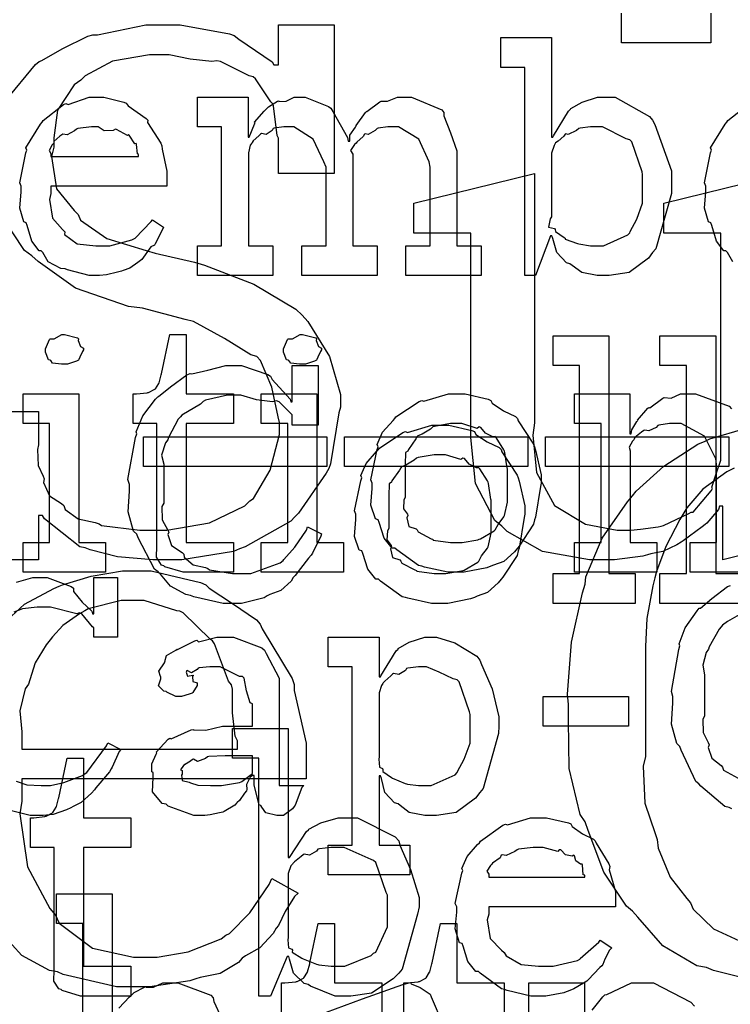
# Model space of a CAD drawing. Extents: x 0 to 8.5, y 0 to 11.
# Tile 307 of 379: x 3.015 to 3.348, y 8.781 to 9.241. Entities that reach past the tile are written whole.
import ezdxf

# ---------------------------------------------------------------- set-up
doc = ezdxf.new("R2010")
doc.units = 0
doc.layers.get('0').update_dxf_attribs({"linetype": 'CONTINUOUS'})

msp = doc.modelspace()

# ---------------------------------------------------------------- linework, layer by layer
at = {"color": 0}
for points in [[(3.33838, 9.24397), (3.33838, 9.23008), (3.29671, 9.23008), (3.29671, 9.24397)], [(3.00874, 9.20307), (3.02262, 9.21994), (3.02436, 9.22125), (3.02561, 9.22174), (3.03515, 9.22721), (3.0471, 9.23312), (3.04953, 9.23383), (3.05165, 9.23383), (3.07428, 9.23839), (3.08188, 9.23839), (3.09028, 9.23839), (3.11333, 9.23426), (3.1155, 9.2334), (3.11768, 9.23182), (3.13325, 9.22119), (3.13417, 9.21972), (3.13633, 9.21972), (3.13633, 9.23839), (3.16237, 9.23839), (3.16237, 9.16894), (3.13633, 9.16894), (3.13633, 9.18544), (3.13574, 9.18674), (3.13396, 9.20053), (3.13351, 9.20171), (3.13271, 9.20253), (3.12549, 9.21326), (3.1244, 9.21408), (3.12256, 9.21463), (3.10921, 9.22125), (3.10747, 9.22168), (3.10519, 9.22125), (3.09506, 9.22244), (3.08512, 9.2245), (3.08188, 9.2245), (3.07601, 9.2245), (3.0586, 9.22151), (3.04596, 9.21457), (3.04389, 9.21257), (3.04081, 9.21044), (3.03293, 9.19857), (3.03131, 9.18565), (3.03131, 9.18132), (3.03017, 9.17692), (3.03244, 9.16183), (3.04069, 9.15175), (3.04258, 9.14985), (3.04363, 9.14725), (3.05599, 9.13861), (3.07449, 9.13297), (3.07861, 9.13183), (3.09706, 9.1275), (3.10172, 9.12614), (3.12483, 9.11719), (3.14447, 9.10553), (3.1474, 9.10275), (3.15001, 9.09978), (3.16021, 9.0835), (3.16521, 9.06575), (3.16521, 9.05979), (3.1645, 9.05707), (3.16064, 9.03336), (3.15978, 9.03114), (3.15864, 9.02892), (3.14567, 9.01019), (3.14393, 9.00857), (3.14208, 9.00646), (3.12067, 8.99451), (3.11811, 8.9936), (3.11529, 8.99229), (3.09104, 8.98839), (3.08296, 8.98839), (3.08296, 8.98839), (3.07747, 8.98839), (3.06108, 8.98981), (3.04824, 8.99311), (3.04585, 8.99403), (3.04346, 8.99451), (3.02686, 9.00765), (3.02588, 9.00922), (3.02414, 9.00922), (3.02414, 8.98839), (2.9981, 8.98839)], [(3.34879, 9.12765), (3.34619, 9.132), (3.34543, 9.13286), (3.34446, 9.13282), (3.3411, 9.13743), (3.33886, 9.14464), (3.33849, 9.14589), (3.33729, 9.14632), (3.3355, 9.15278), (3.3361, 9.16049), (3.3361, 9.16303), (3.3355, 9.16461), (3.33826, 9.17871), (3.33871, 9.17996), (3.33832, 9.18099), (3.34511, 9.19211), (3.34586, 9.19299), (3.3464, 9.19374), (3.35585, 9.20117)], [(3.39958, 9.00228), (3.34403, 8.98839), (3.34403, 9.01357), (3.3425, 9.01357), (3.34201, 9.01193), (3.33653, 9.00564), (3.33578, 9.00489), (3.33431, 9.0039), (3.32557, 8.99729), (3.32449, 8.99664), (3.32249, 8.99539), (3.31592, 8.9924), (3.31039, 8.99121), (3.30886, 8.99078), (3.30658, 8.99018), (3.29346, 8.98839), (3.28911, 8.98839), (3.28911, 8.98839), (3.28174, 8.98839), (3.25976, 8.99235), (3.24317, 9.00163), (3.24072, 9.00424), (3.23742, 9.00678), (3.22846, 9.02419), (3.22618, 9.04568), (3.22618, 9.05285), (3.22618, 9.14117), (3.19949, 9.14117), (3.19949, 9.15506), (3.25592, 9.16894), (3.25592, 9.0524), (3.25526, 9.04676), (3.25694, 9.02929), (3.26535, 9.01378), (3.27989, 9.00504), (3.2946, 9.00228), (3.29953, 9.00228), (3.30106, 9.00228), (3.30561, 9.00276), (3.31386, 9.0039), (3.31515, 9.00424), (3.31629, 9.00444), (3.32818, 9.01004), (3.32926, 9.01074), (3.33014, 9.01079), (3.3386, 9.02072), (3.33925, 9.02181), (3.33892, 9.02246), (3.34071, 9.02821), (3.34315, 9.035), (3.34315, 9.03722), (3.34315, 9.14117), (3.31646, 9.14117), (3.31646, 9.15506), (3.37289, 9.16894)], [(2.9981, 9.05783), (3.02414, 9.05783), (3.02414, 9.04221), (3.02365, 9.03993), (3.02399, 9.0325), (3.02632, 9.02761), (3.02675, 9.02636), (3.02647, 9.02453), (3.02929, 9.01839), (3.03478, 9.01471), (3.03586, 9.01378), (3.03657, 9.01193), (3.04258, 9.00754), (3.05063, 9.00586), (3.05236, 9.00532), (3.05354, 9.00456), (3.0715, 9.00228), (3.07753, 9.00228), (3.08415, 9.00228), (3.10406, 9.00569), (3.12056, 9.01367), (3.12289, 9.01594), (3.12457, 9.01708), (3.13232, 9.03028), (3.13678, 9.04704), (3.13678, 9.05263), (3.13612, 9.05524), (3.13314, 9.06912), (3.12788, 9.0816), (3.12614, 9.08344), (3.12343, 9.08431), (3.11106, 9.09185), (3.09651, 9.09978), (3.09272, 9.10081), (3.07275, 9.10601), (3.06608, 9.10688), (3.04139, 9.11546), (3.02393, 9.12782), (3.02089, 9.13053), (3.01758, 9.13297), (3.00667, 9.14953)], [(3.36719, 8.98264), (3.32878, 8.98264), (3.32878, 8.99653), (3.34115, 8.99653), (3.34115, 9.03321), (3.34071, 9.03564), (3.33544, 9.04628), (3.32454, 9.05208), (3.32096, 9.05208), (3.31913, 9.05208), (3.31418, 9.05137), (3.31358, 9.05122), (3.31282, 9.05035), (3.30951, 9.04867), (3.30751, 9.0491), (3.30707, 9.04883), (3.30599, 9.04807), (3.3029, 9.04557), (3.30263, 9.04476), (3.30251, 9.04449), (3.30176, 9.04383), (3.30018, 9.04113), (3.30078, 9.03944), (3.30078, 9.03885), (3.30078, 8.99653), (3.31315, 8.99653), (3.31315, 8.98264), (3.27474, 8.98264), (3.27474, 8.99653), (3.27474, 8.99653), (3.28711, 8.99653), (3.28711, 9.05208), (3.27474, 9.05208), (3.27474, 9.06597), (3.30057, 9.06597), (3.30057, 9.04731), (3.30122, 9.04731), (3.30122, 9.04731), (3.30149, 9.04926), (3.30387, 9.05306), (3.30425, 9.0536), (3.30414, 9.05365), (3.30892, 9.05925), (3.30946, 9.05968), (3.30985, 9.05951), (3.31592, 9.06396), (3.31662, 9.06424), (3.31662, 9.06424), (3.31988, 9.06401), (3.32428, 9.06597), (3.32574, 9.06597), (3.33132, 9.06597), (3.34694, 9.06022), (3.3481, 9.05903)], [(3.37022, 8.7889), (3.33974, 8.7965), (3.33637, 8.79801), (3.33188, 8.79878), (3.31592, 8.808), (3.30425, 8.82146), (3.30186, 8.82428), (3.29893, 8.82656), (3.28836, 8.84244), (3.28103, 8.86193), (3.27974, 8.86594), (3.27735, 8.86942), (3.27225, 8.89094), (3.27192, 8.91342), (3.27192, 8.92085), (3.27149, 8.92563), (3.27322, 8.94997), (3.27843, 8.97304), (3.27974, 8.97706), (3.28, 8.98053), (3.28765, 8.99864), (3.29949, 9.01551), (3.30186, 9.01828), (3.3036, 9.02051), (3.31646, 9.03228), (3.33242, 9.04249), (3.33572, 9.04389), (3.33794, 9.04497), (3.35499, 9.04997)], [(3.34939, 9.03131), (3.34592, 9.02951), (3.33469, 9.02154), (3.32726, 9.01269), (3.32574, 9.01047), (3.32394, 9.00722), (3.31739, 8.99474), (3.31299, 8.98301), (3.31228, 8.98008), (3.31125, 8.97635), (3.30854, 8.96099), (3.30794, 8.94797), (3.30794, 8.94362), (3.30794, 8.89654), (3.30686, 8.89208), (3.30761, 8.87478), (3.31244, 8.86063), (3.31338, 8.85769), (3.31386, 8.85374), (3.31939, 8.84011), (3.32726, 8.83024), (3.329, 8.82818), (3.33018, 8.82519), (3.33974, 8.81597), (3.35189, 8.81044)], [(3.00743, 8.95833), (3.01747, 8.96767), (3.03119, 8.97504), (3.03381, 8.97618), (3.03532, 8.97683), (3.04867, 8.98074), (3.06338, 8.98335), (3.06831, 8.98335), (3.07682, 8.98335), (3.09987, 8.97792), (3.10238, 8.97683), (3.10389, 8.97515), (3.11475, 8.96804), (3.12603, 8.96039), (3.12776, 8.95839), (3.12869, 8.95622), (3.14268, 8.93294), (3.14361, 8.93018), (3.14356, 8.92731), (3.14925, 8.90278), (3.14925, 8.89458), (3.14925, 8.88613), (3.01622, 8.88613), (3.01622, 8.87571), (3.0154, 8.86979), (3.01899, 8.845), (3.0294, 8.82557), (3.03207, 8.82232), (3.03381, 8.81862), (3.04937, 8.80697), (3.06842, 8.80279), (3.07482, 8.80279), (3.07958, 8.80279), (3.09407, 8.80533), (3.10943, 8.81131), (3.11171, 8.81299), (3.11333, 8.81386), (3.12294, 8.82346), (3.13189, 8.83675), (3.13319, 8.83946), (3.14556, 8.83274), (3.14378, 8.83117), (3.13938, 8.82411), (3.13624, 8.8176), (3.13514, 8.81625), (3.13379, 8.81386), (3.1275, 8.80718), (3.12082, 8.80339), (3.11931, 8.80236), (3.11762, 8.80024), (3.109, 8.79519), (3.09967, 8.79324), (3.0976, 8.79258), (3.09489, 8.79167), (3.07607, 8.7889), (3.06982, 8.7889), (3.06982, 8.7889), (3.0606, 8.7889), (3.03564, 8.79471), (3.03293, 8.79585), (3.02919, 8.7965), (3.01633, 8.8035), (3.00722, 8.81353)], [(3.01383, 8.97797), (3.02138, 8.98014), (3.02393, 8.98014), (3.02806, 8.98014), (3.03933, 8.97601), (3.04042, 8.97515), (3.04047, 8.97364), (3.04443, 8.96869), (3.04893, 8.96442), (3.04932, 8.96322), (3.04997, 8.96322), (3.04997, 8.98014), (3.06104, 8.98014), (3.06104, 8.95236), (3.04997, 8.95236), (3.04997, 8.95671), (3.04926, 8.95708), (3.04432, 8.96322), (3.04324, 8.96365), (3.04199, 8.96317), (3.02974, 8.96625), (3.02567, 8.96625), (3.02339, 8.96625), (3.01665, 8.96556), (3.01253, 8.96392)], [(3.34831, 8.87213), (3.34694, 8.87272), (3.34506, 8.8731), (3.33382, 8.8826), (3.33285, 8.88379), (3.33137, 8.88493), (3.32449, 8.89947), (3.32394, 8.90115), (3.32249, 8.90256), (3.3201, 8.91168), (3.32069, 8.92139), (3.32069, 8.92458), (3.32004, 8.92686), (3.3234, 8.94656), (3.32394, 8.94824), (3.32357, 8.94917), (3.32644, 8.95665), (3.33208, 8.96463), (3.33306, 8.96582), (3.33356, 8.96593), (3.33892, 8.97038), (3.34619, 8.97592), (3.3476, 8.97646)], [(3.35167, 8.96272), (3.34625, 8.95958), (3.34392, 8.95785), (3.34326, 8.95714), (3.34239, 8.95606), (3.33772, 8.94775), (3.3374, 8.94672), (3.33626, 8.94515), (3.33464, 8.93924), (3.33544, 8.93463), (3.33544, 8.93306), (3.33544, 8.91547), (3.33475, 8.91385), (3.3349, 8.90782), (3.33724, 8.90306), (3.33763, 8.90201), (3.33712, 8.90076), (3.33892, 8.89572), (3.34321, 8.89236), (3.34392, 8.8916), (3.34435, 8.89019), (3.35292, 8.88553)], [(3.01367, 8.88504), (3.01856, 8.88325), (3.02533, 8.88292), (3.02761, 8.88292), (3.02968, 8.88292), (3.03586, 8.88433), (3.0446, 8.88764), (3.04585, 8.88857), (3.04671, 8.88906), (3.05593, 8.90147), (3.05647, 8.90289), (3.06256, 8.89985), (3.06174, 8.89887), (3.05849, 8.89154), (3.058, 8.89074), (3.05729, 8.88932), (3.05094, 8.88183), (3.05018, 8.88097), (3.04883, 8.87935), (3.04406, 8.875), (3.04021, 8.87315), (3.03911, 8.8725), (3.03711, 8.87164), (3.03097, 8.86947), (3.02632, 8.86903), (3.02479, 8.86903), (3.02479, 8.86903), (3.02018, 8.86903), (3.00771, 8.87213)], [(3.15875, 8.77707), (3.17563, 8.78326), (3.19439, 8.78999), (3.19797, 8.7909), (3.19829, 8.79031), (3.20253, 8.78863), (3.20719, 8.78554), (3.20774, 8.78418), (3.24593, 8.69476)]]:
    msp.add_lwpolyline(points, dxfattribs=at)
for points in [[(3.28776, 9.12136), (3.28532, 9.12136), (3.27806, 9.12272), (3.27354, 9.12592), (3.27257, 9.12679), (3.27089, 9.12728), (3.26644, 9.13211), (3.26454, 9.13857), (3.26411, 9.13981), (3.26346, 9.13981), (3.25651, 9.12136), (3.25151, 9.12136), (3.25151, 9.21858), (3.24024, 9.21858), (3.24024, 9.23247), (3.26389, 9.23247), (3.26389, 9.18604), (3.26454, 9.18604), (3.26492, 9.18658), (3.27181, 9.19819), (3.27279, 9.19906), (3.273, 9.19933), (3.27821, 9.20226), (3.28537, 9.20469), (3.28776, 9.20469), (3.29363, 9.20469), (3.30974, 9.19569), (3.31119, 9.19385), (3.31222, 9.19185), (3.3201, 9.17025), (3.3201, 9.16303), (3.32004, 9.15967), (3.31267, 9.13385), (3.31119, 9.132), (3.30931, 9.12935), (3.30029, 9.12272), (3.29085, 9.12136), (3.28776, 9.12136)], [(3.05154, 9.12136), (3.04779, 9.12136), (3.03765, 9.12392), (3.03657, 9.1244), (3.0345, 9.12463), (3.02865, 9.12765), (3.02604, 9.132), (3.02528, 9.13286), (3.02431, 9.13282), (3.02094, 9.13743), (3.01872, 9.14464), (3.01833, 9.14589), (3.01714, 9.14632), (3.01535, 9.15278), (3.01594, 9.16049), (3.01594, 9.16303), (3.01535, 9.16461), (3.01812, 9.17871), (3.01856, 9.17996), (3.01818, 9.18099), (3.02496, 9.19211), (3.02572, 9.19299), (3.02626, 9.19374), (3.03569, 9.20117), (3.03678, 9.20167), (3.03788, 9.20128), (3.04779, 9.20469), (3.05111, 9.20469), (3.05458, 9.20469), (3.06396, 9.20236), (3.065, 9.20187), (3.06597, 9.20053), (3.07449, 9.19472), (3.07519, 9.19385), (3.07503, 9.19276), (3.08132, 9.18311), (3.08171, 9.18192), (3.08182, 9.18033), (3.0841, 9.17014), (3.0841, 9.16672), (3.0841, 9.16303), (3.02983, 9.16303), (3.02983, 9.15956), (3.02924, 9.1569), (3.03054, 9.14817), (3.03526, 9.14285), (3.03635, 9.14176), (3.03629, 9.1404), (3.04221, 9.13607), (3.05083, 9.13525), (3.05371, 9.13525), (3.05746, 9.13525), (3.06771, 9.13797), (3.06868, 9.13851), (3.06928, 9.13883), (3.07682, 9.14654), (3.07736, 9.1474), (3.08257, 9.14393), (3.08197, 9.14253), (3.07867, 9.13618), (3.07824, 9.13547), (3.07667, 9.13476), (3.07238, 9.12885), (3.07172, 9.12831), (3.07058, 9.12733), (3.06674, 9.12468), (3.06369, 9.12364), (3.06282, 9.12332), (3.06108, 9.12289), (3.05593, 9.12164), (3.05263, 9.12136), (3.05154, 9.12136)], [(3.09842, 9.13525), (3.10969, 9.13525), (3.10969, 9.19081), (3.09842, 9.19081), (3.09842, 9.20469), (3.12207, 9.20469), (3.12207, 9.18604), (3.1225, 9.18604), (3.1225, 9.18604), (3.125, 9.192), (3.12532, 9.19254), (3.12506, 9.19299), (3.12961, 9.19819), (3.1301, 9.19863), (3.1301, 9.19863), (3.13163, 9.20014), (3.13579, 9.20275), (3.13639, 9.20296), (3.1365, 9.20264), (3.13981, 9.20275), (3.14356, 9.20469), (3.14486, 9.20469), (3.14882, 9.20469), (3.15972, 9.20036), (3.16069, 9.19949), (3.16168, 9.19797), (3.16857, 9.18582), (3.16894, 9.18408), (3.1696, 9.18408), (3.1696, 9.18408), (3.16971, 9.18685), (3.17231, 9.19069), (3.17264, 9.19125), (3.17253, 9.19135), (3.17692, 9.19749), (3.1774, 9.19797), (3.17763, 9.19792), (3.18371, 9.20247), (3.18435, 9.20275), (3.18435, 9.20275), (3.18728, 9.20275), (3.19189, 9.20469), (3.19347, 9.20469), (3.19851, 9.20469), (3.21268, 9.19874), (3.21365, 9.19754), (3.21365, 9.19586), (3.21669, 9.18804), (3.21972, 9.17958), (3.21972, 9.17671), (3.21972, 9.13525), (3.23101, 9.13525), (3.23101, 9.12136), (3.19586, 9.12136), (3.19586, 9.13525), (3.20714, 9.13525), (3.20714, 9.17193), (3.20671, 9.17437), (3.20193, 9.185), (3.19233, 9.19081), (3.18913, 9.19081), (3.18744, 9.19081), (3.18294, 9.19011), (3.1824, 9.18994), (3.18153, 9.18913), (3.17822, 9.18722), (3.17681, 9.18756), (3.17654, 9.18733), (3.17594, 9.18625), (3.17285, 9.18365), (3.17264, 9.18321), (3.17176, 9.18261), (3.16992, 9.17979), (3.17111, 9.178), (3.17111, 9.17736), (3.17111, 9.13525), (3.1824, 9.13525), (3.1824, 9.12136), (3.14725, 9.12136), (3.14725, 9.13525), (3.15853, 9.13525), (3.15853, 9.17193), (3.1575, 9.17437), (3.15246, 9.185), (3.1435, 9.19081), (3.14051, 9.19081), (3.13883, 9.19081), (3.13433, 9.19011), (3.13379, 9.18994), (3.13331, 9.18913), (3.13053, 9.18722), (3.12836, 9.18767), (3.12793, 9.18733), (3.12706, 9.18658), (3.1244, 9.18425), (3.12392, 9.18349), (3.12381, 9.18321), (3.1231, 9.18229), (3.12229, 9.1786), (3.12229, 9.17736), (3.12229, 9.13525), (3.13357, 9.13525), (3.13357, 9.12136), (3.09842, 9.12136), (3.09842, 9.13525)], [(3.02983, 9.17692), (3.07086, 9.17692), (3.07086, 9.17779), (3.07032, 9.17822), (3.06993, 9.18261), (3.06976, 9.183), (3.06913, 9.18289), (3.06651, 9.18685), (3.06608, 9.18713), (3.06569, 9.18674), (3.0606, 9.18961), (3.06, 9.18972), (3.05897, 9.18907), (3.05474, 9.18896), (3.05197, 9.19081), (3.05111, 9.19081), (3.04878, 9.19081), (3.04243, 9.18994), (3.04178, 9.18972), (3.04096, 9.18886), (3.03749, 9.18707), (3.03549, 9.18739), (3.03504, 9.18713), (3.03407, 9.18636), (3.03119, 9.18397), (3.03119, 9.18321), (3.03114, 9.183), (3.03043, 9.18235), (3.02908, 9.17974), (3.02983, 9.17828), (3.02983, 9.17779), (3.02983, 9.17692)], [(3.28407, 9.13525), (3.28819, 9.13525), (3.29958, 9.14035), (3.30057, 9.14133), (3.30078, 9.14188), (3.30382, 9.14768), (3.30643, 9.15517), (3.30643, 9.15761), (3.30643, 9.16846), (3.30638, 9.16971), (3.30154, 9.18375), (3.30057, 9.18474), (3.29883, 9.18511), (3.28776, 9.19081), (3.28407, 9.19081), (3.28222, 9.19081), (3.27729, 9.19011), (3.27669, 9.18994), (3.27556, 9.18913), (3.27175, 9.18722), (3.27061, 9.1875), (3.2704, 9.18733), (3.26964, 9.18647), (3.26699, 9.18408), (3.26585, 9.18332), (3.26563, 9.183), (3.26519, 9.18212), (3.26389, 9.17854), (3.26389, 9.17736), (3.26389, 9.14871), (3.26324, 9.14779), (3.26258, 9.14393), (3.26531, 9.14328), (3.26563, 9.14285), (3.26579, 9.14182), (3.26992, 9.13906), (3.2704, 9.13872), (3.27035, 9.13824), (3.2761, 9.13629), (3.27669, 9.13613), (3.27669, 9.13613), (3.28222, 9.13525), (3.28407, 9.13525)], [(3.03624, 9.07986), (3.03483, 9.07986), (3.03065, 9.08035), (3.02983, 9.08154), (3.02951, 9.08182), (3.02875, 9.08197), (3.02735, 9.08544), (3.02735, 9.08658), (3.02735, 9.08703), (3.02735, 9.08703), (3.02914, 9.09147), (3.02951, 9.09179), (3.02951, 9.09179), (3.03147, 9.09179), (3.03504, 9.09375), (3.03624, 9.09375), (3.03624, 9.09375), (3.04237, 9.09213), (3.04275, 9.09179), (3.04264, 9.09093), (3.04372, 9.08811), (3.04514, 9.08729), (3.04514, 9.08703), (3.04514, 9.08658), (3.0446, 9.08583), (3.0434, 9.08317), (3.04297, 9.08203), (3.04275, 9.08182), (3.04183, 9.08132), (3.0376, 9.07986), (3.03624, 9.07986)], [(3.09478, 8.98264), (3.09174, 8.98264), (3.08317, 8.98519), (3.08263, 8.98568), (3.0816, 8.98594), (3.07921, 8.98964), (3.07937, 8.99485), (3.07937, 8.99653), (3.07937, 9.05208), (3.06831, 9.05208), (3.06831, 9.06597), (3.06982, 9.06597), (3.06982, 9.06597), (3.07493, 9.06651), (3.07525, 9.06663), (3.07557, 9.06668), (3.0785, 9.06819), (3.07872, 9.06836), (3.07872, 9.06836), (3.08035, 9.0709), (3.08046, 9.07118), (3.08046, 9.07118), (3.08143, 9.07493), (3.08154, 9.07531), (3.08544, 9.09375), (3.09304, 9.09375), (3.09304, 9.06597), (3.11518, 9.06597), (3.11518, 9.05208), (3.09304, 9.05208), (3.09304, 8.99653), (3.11518, 8.99653), (3.11518, 8.98264), (3.11421, 8.98264), (3.11199, 8.98264), (3.11128, 8.98264), (3.11003, 8.98264), (3.10721, 8.98264), (3.10628, 8.98264), (3.10487, 8.98264), (3.10167, 8.98264), (3.10064, 8.98264), (3.09918, 8.98264), (3.09586, 8.98264), (3.09478, 8.98264)], [(3.14757, 9.07986), (3.14615, 9.07986), (3.14199, 9.08035), (3.14117, 9.08154), (3.14085, 9.08182), (3.14008, 9.08197), (3.13867, 9.08544), (3.13867, 9.08658), (3.13867, 9.08703), (3.13867, 9.08703), (3.14046, 9.09147), (3.14085, 9.09179), (3.14085, 9.09179), (3.14279, 9.09179), (3.14638, 9.09375), (3.14757, 9.09375), (3.14757, 9.09375), (3.15369, 9.09213), (3.15408, 9.09179), (3.15397, 9.09093), (3.15506, 9.08811), (3.15647, 9.08729), (3.15647, 9.08703), (3.15647, 9.08658), (3.15593, 9.08583), (3.15474, 9.08317), (3.15429, 9.08203), (3.15408, 9.08182), (3.15315, 9.08132), (3.14893, 9.07986), (3.14757, 9.07986)], [(3.26471, 8.98199), (3.27707, 8.98199), (3.27707, 9.07921), (3.26471, 9.07921), (3.26471, 9.0931), (3.29075, 9.0931), (3.29075, 8.98199), (3.30311, 8.98199), (3.30311, 8.9681), (3.26471, 8.9681), (3.26471, 8.98199)], [(3.31467, 8.98199), (3.32704, 8.98199), (3.32704, 9.07921), (3.31467, 9.07921), (3.31467, 9.0931), (3.34071, 9.0931), (3.34071, 8.98199), (3.35308, 8.98199), (3.35308, 8.9681), (3.31467, 8.9681), (3.31467, 8.98199)], [(3.1154, 8.9681), (3.11035, 8.9681), (3.09674, 8.97119), (3.09521, 8.97179), (3.09293, 8.97217), (3.08578, 8.97607), (3.08106, 8.98167), (3.08003, 8.98286), (3.07829, 8.98406), (3.07064, 8.99875), (3.07004, 9.00043), (3.06847, 9.00179), (3.06592, 9.0109), (3.06657, 9.02051), (3.06657, 9.02365), (3.06586, 9.02593), (3.06944, 9.04562), (3.07004, 9.04731), (3.06967, 9.04824), (3.07281, 9.05567), (3.07878, 9.06353), (3.07981, 9.06467), (3.08018, 9.06478), (3.08578, 9.06928), (3.09347, 9.07493), (3.095, 9.07553), (3.09571, 9.07531), (3.10319, 9.07704), (3.11165, 9.07921), (3.11453, 9.07921), (3.11903, 9.07921), (3.13135, 9.07508), (3.13254, 9.07422), (3.13336, 9.07269), (3.14171, 9.06347), (3.14208, 9.06228), (3.14274, 9.06228), (3.14274, 9.07921), (3.15489, 9.07921), (3.15489, 9.05143), (3.14274, 9.05143), (3.14274, 9.05578), (3.14264, 9.05615), (3.13656, 9.06228), (3.13536, 9.06272), (3.13351, 9.06222), (3.12603, 9.06326), (3.11871, 9.06532), (3.11626, 9.06532), (3.11247, 9.06532), (3.10215, 9.06299), (3.10107, 9.0625), (3.09987, 9.06114), (3.0911, 9.0561), (3.09044, 9.05533), (3.08942, 9.05425), (3.0849, 9.04557), (3.08458, 9.04449), (3.08339, 9.04312), (3.08154, 9.03737), (3.08263, 9.03315), (3.08263, 9.03168), (3.08263, 9.01497), (3.08176, 9.01335), (3.08188, 9.00711), (3.08458, 9.00233), (3.08501, 9.00131), (3.08447, 9.00022), (3.08632, 8.99517), (3.09119, 8.99186), (3.09196, 8.9911), (3.09224, 8.98969), (3.0964, 8.98611), (3.10215, 8.98481), (3.10325, 8.98438), (3.10406, 8.98378), (3.11481, 8.98199), (3.11843, 8.98199), (3.12343, 8.98199), (3.13704, 8.98708), (3.1384, 8.98807), (3.13883, 8.98861), (3.14393, 8.99442), (3.14931, 9.00233), (3.1499, 9.0039), (3.15642, 9.00065), (3.15608, 8.99946), (3.15218, 8.99154), (3.15164, 8.99067), (3.15028, 8.98915), (3.1466, 8.98438), (3.14404, 8.98112), (3.14318, 8.98025), (3.14219, 8.97846), (3.13743, 8.97407), (3.13222, 8.97222), (3.13103, 8.97157), (3.12956, 8.97071), (3.11893, 8.9681), (3.1154, 8.9681)], [(3.01693, 8.99653), (3.02929, 8.99653), (3.02929, 9.05208), (3.01693, 9.05208), (3.01693, 9.06597), (3.04297, 9.06597), (3.04297, 8.99653), (3.05533, 8.99653), (3.05533, 8.98264), (3.01693, 8.98264), (3.01693, 8.99653)], [(3.12825, 8.99653), (3.14063, 8.99653), (3.14063, 9.05208), (3.12825, 9.05208), (3.12825, 9.06597), (3.15429, 9.06597), (3.15429, 8.99653), (3.16667, 8.99653), (3.16667, 8.98264), (3.12825, 8.98264), (3.12825, 8.99653)], [(3.21957, 8.98264), (3.2155, 8.98264), (3.20449, 8.98503), (3.20329, 8.98546), (3.20176, 8.98574), (3.19157, 8.99306), (3.19069, 8.99393), (3.1894, 8.99393), (3.18565, 8.99864), (3.18332, 9.00592), (3.18289, 9.00717), (3.18164, 9.00754), (3.17942, 9.01394), (3.18007, 9.02175), (3.18007, 9.02431), (3.17942, 9.02587), (3.1824, 9.03999), (3.18289, 9.04124), (3.18246, 9.04232), (3.1849, 9.04807), (3.18983, 9.0536), (3.19069, 9.05447), (3.19119, 9.05524), (3.20204, 9.0625), (3.20329, 9.06293), (3.20426, 9.06256), (3.21571, 9.06597), (3.21957, 9.06597), (3.22358, 9.06597), (3.23438, 9.06347), (3.23562, 9.06293), (3.23622, 9.06158), (3.24143, 9.05806), (3.24713, 9.05544), (3.24799, 9.05447), (3.24832, 9.05339), (3.25553, 9.04254), (3.25603, 9.04124), (3.25651, 9.03971), (3.25906, 9.02815), (3.25906, 9.02431), (3.25879, 9.02274), (3.25651, 9.00846), (3.25603, 9.00717), (3.25553, 9.00504), (3.24886, 8.9949), (3.24799, 8.99393), (3.24669, 8.99219), (3.2416, 8.98768), (3.23682, 8.986), (3.23562, 8.98546), (3.23372, 8.98475), (3.2231, 8.98264), (3.21957, 8.98264)], [(3.21192, 8.9681), (3.20785, 8.9681), (3.19683, 8.97049), (3.19564, 8.97092), (3.19413, 8.97119), (3.18392, 8.97851), (3.18306, 8.97939), (3.18175, 8.97939), (3.178, 8.9841), (3.17567, 8.99138), (3.17524, 8.99262), (3.17399, 8.993), (3.17176, 8.9994), (3.17242, 9.00722), (3.17242, 9.00976), (3.17176, 9.01133), (3.17475, 9.02544), (3.17524, 9.02669), (3.17481, 9.02778), (3.17725, 9.03353), (3.18218, 9.03907), (3.18306, 9.03993), (3.18354, 9.04069), (3.19439, 9.04796), (3.19564, 9.04839), (3.19661, 9.04801), (3.20806, 9.05143), (3.21192, 9.05143), (3.21593, 9.05143), (3.22672, 9.04893), (3.22797, 9.04839), (3.22857, 9.04704), (3.23378, 9.04351), (3.23947, 9.0409), (3.24035, 9.03993), (3.24067, 9.03885), (3.24789, 9.028), (3.24837, 9.02669), (3.24886, 9.02518), (3.25142, 9.01361), (3.25142, 9.00976), (3.25114, 9.00819), (3.24886, 8.99393), (3.24837, 8.99262), (3.24789, 8.9905), (3.24121, 8.98036), (3.24035, 8.97939), (3.23904, 8.97765), (3.23394, 8.97314), (3.22917, 8.97146), (3.22797, 8.97092), (3.22607, 8.97021), (3.21544, 8.9681), (3.21192, 8.9681)], [(3.21957, 8.99653), (3.22222, 8.99653), (3.22944, 8.99783), (3.23019, 8.99804), (3.23074, 8.99821), (3.23708, 9.00196), (3.23757, 9.00239), (3.23757, 9.00239), (3.23893, 9.00489), (3.24169, 9.00851), (3.24192, 9.00911), (3.24192, 9.00911), (3.24343, 9.01546), (3.24343, 9.01758), (3.24343, 9.03103), (3.24328, 9.03125), (3.24214, 9.03868), (3.24192, 9.03928), (3.24169, 9.03987), (3.23807, 9.04557), (3.23757, 9.04601), (3.23649, 9.0459), (3.23307, 9.04769), (3.23096, 9.05035), (3.23019, 9.05057), (3.22922, 9.04981), (3.22194, 9.05208), (3.21957, 9.05208), (3.21679, 9.05208), (3.20925, 9.05083), (3.2085, 9.05057), (3.20736, 9.04958), (3.2034, 9.04715), (3.2015, 9.04644), (3.20111, 9.04601), (3.20057, 9.04492), (3.197, 9.03993), (3.19678, 9.03928), (3.19569, 9.03857), (3.19547, 9.03293), (3.19547, 9.03103), (3.19547, 9.01758), (3.19488, 9.0165), (3.19467, 9.01232), (3.19656, 9.00976), (3.19678, 9.00911), (3.19635, 9.00808), (3.19726, 9.00401), (3.20063, 9.00293), (3.20111, 9.00239), (3.20156, 9.00146), (3.20774, 8.99832), (3.2085, 8.99804), (3.20856, 8.99767), (3.21679, 8.99653), (3.21957, 8.99653)], [(3.07314, 9.04596), (3.15886, 9.04596), (3.15886, 9.03207), (3.07314, 9.03207), (3.07314, 9.04596)], [(3.1671, 9.04596), (3.25282, 9.04596), (3.25282, 9.03207), (3.1671, 9.03207), (3.1671, 9.04596)], [(3.26112, 9.04596), (3.34685, 9.04596), (3.34685, 9.03207), (3.26112, 9.03207), (3.26112, 9.04596)], [(3.21192, 8.98199), (3.21457, 8.98199), (3.22179, 8.98329), (3.22254, 8.98351), (3.2231, 8.98367), (3.22944, 8.98742), (3.22993, 8.98785), (3.22993, 8.98785), (3.23128, 8.99035), (3.23406, 8.99397), (3.23426, 8.99457), (3.23426, 8.99457), (3.23579, 9.00092), (3.23579, 9.00304), (3.23579, 9.0165), (3.23562, 9.01671), (3.23449, 9.02414), (3.23426, 9.02474), (3.23406, 9.02533), (3.23042, 9.03103), (3.22993, 9.03147), (3.22885, 9.03136), (3.22542, 9.03315), (3.22331, 9.03581), (3.22254, 9.03603), (3.22157, 9.03526), (3.21431, 9.03754), (3.21192, 9.03754), (3.20915, 9.03754), (3.20161, 9.03629), (3.20085, 9.03603), (3.19971, 9.03504), (3.19575, 9.03261), (3.19385, 9.0319), (3.19347, 9.03147), (3.19293, 9.03039), (3.18935, 9.02539), (3.18913, 9.02474), (3.18804, 9.02403), (3.18782, 9.01839), (3.18782, 9.0165), (3.18782, 9.00304), (3.18722, 9.00196), (3.18701, 8.99778), (3.18892, 8.99522), (3.18913, 8.99457), (3.18869, 8.99354), (3.18961, 8.98947), (3.19299, 8.98839), (3.19347, 8.98785), (3.1939, 8.98693), (3.20008, 8.98378), (3.20085, 8.98351), (3.2009, 8.98312), (3.20915, 8.98199), (3.21192, 8.98199)], [(3.01622, 8.90001), (3.11714, 8.90001), (3.11714, 8.90392), (3.11604, 8.90597), (3.11475, 8.91699), (3.11475, 8.928), (3.11431, 8.92996), (3.11296, 8.93181), (3.10639, 8.94917), (3.10542, 8.95057), (3.10433, 8.95133), (3.09174, 8.96365), (3.09022, 8.96446), (3.08871, 8.96457), (3.0734, 8.96946), (3.06831, 8.96946), (3.06267, 8.96946), (3.04736, 8.9655), (3.04574, 8.96468), (3.04318, 8.96317), (3.03549, 8.95774), (3.03054, 8.95253), (3.02946, 8.95101), (3.02761, 8.94879), (3.02257, 8.94037), (3.02001, 8.9324), (3.01947, 8.93039), (3.01785, 8.92822), (3.0154, 8.91781), (3.01622, 8.90804), (3.01622, 8.90479), (3.01622, 8.90001)], [(3.10107, 8.86903), (3.09674, 8.86903), (3.08475, 8.87338), (3.08371, 8.87424), (3.08192, 8.87463), (3.07742, 8.87999), (3.07764, 8.88678), (3.07764, 8.889), (3.0771, 8.88932), (3.0771, 8.89318), (3.07904, 8.89768), (3.07937, 8.89833), (3.07915, 8.8986), (3.08475, 8.90463), (3.08544, 8.90506), (3.08604, 8.90483), (3.09538, 8.90896), (3.09651, 8.90918), (3.09651, 8.90896), (3.10232, 8.90881), (3.11014, 8.91069), (3.11279, 8.91069), (3.12408, 8.91069), (3.12408, 8.92111), (3.12304, 8.92165), (3.12136, 8.92725), (3.12028, 8.93321), (3.11951, 8.93392), (3.11811, 8.93392), (3.10906, 8.93847), (3.10607, 8.93847), (3.10422, 8.93847), (3.09924, 8.93793), (3.09868, 8.93782), (3.09825, 8.93713), (3.09554, 8.93565), (3.09358, 8.93668), (3.09326, 8.93653), (3.09326, 8.93631), (3.09304, 8.93593), (3.09375, 8.93403), (3.09625, 8.93457), (3.09651, 8.93435), (3.09614, 8.93392), (3.09625, 8.93158), (3.09825, 8.93093), (3.09825, 8.93067), (3.09819, 8.92969), (3.09625, 8.92643), (3.09586, 8.92611), (3.09446, 8.92572), (3.09093, 8.92458), (3.08979, 8.92458), (3.08826, 8.92458), (3.0841, 8.9266), (3.08371, 8.92697), (3.08274, 8.92708), (3.08018, 8.92964), (3.08132, 8.93289), (3.08132, 8.93392), (3.08117, 8.93392), (3.08035, 8.93636), (3.08296, 8.94032), (3.08328, 8.94086), (3.08317, 8.94092), (3.08399, 8.94368), (3.08826, 8.94629), (3.08892, 8.94672), (3.08908, 8.9465), (3.09711, 8.95063), (3.09804, 8.95085), (3.0989, 8.95008), (3.10753, 8.95236), (3.1104, 8.95236), (3.11524, 8.95236), (3.12853, 8.94732), (3.12972, 8.94629), (3.13053, 8.94467), (3.13667, 8.93321), (3.13667, 8.92936), (3.13667, 8.88292), (3.14817, 8.88292), (3.14714, 8.882), (3.14404, 8.87386), (3.14361, 8.87315), (3.14279, 8.87213), (3.13867, 8.86903), (3.13732, 8.86903), (3.13558, 8.86903), (3.13043, 8.87017), (3.12853, 8.87283), (3.12799, 8.87358), (3.12728, 8.87403), (3.12494, 8.88314), (3.12494, 8.88618), (3.12494, 8.88769), (3.12408, 8.88769), (3.1231, 8.88693), (3.12125, 8.88346), (3.12153, 8.88112), (3.12125, 8.88053), (3.12044, 8.87944), (3.118, 8.87603), (3.11703, 8.875), (3.11669, 8.87468), (3.11583, 8.87381), (3.11083, 8.87088), (3.11019, 8.87056), (3.10872, 8.87022), (3.10439, 8.86925), (3.10189, 8.86903), (3.10107, 8.86903)], [(3.1595, 8.85514), (3.17079, 8.85514), (3.17079, 8.93847), (3.1595, 8.93847), (3.1595, 8.95236), (3.18338, 8.95236), (3.18338, 8.93371), (3.18403, 8.93371), (3.18419, 8.93425), (3.19129, 8.94586), (3.19228, 8.94672), (3.19228, 8.947), (3.19743, 8.94993), (3.20475, 8.95236), (3.20725, 8.95236), (3.21012, 8.95236), (3.21875, 8.94965), (3.229, 8.94336), (3.23047, 8.94151), (3.23128, 8.93951), (3.23617, 8.92811), (3.23936, 8.9151), (3.23936, 8.91069), (3.23915, 8.90733), (3.23193, 8.88151), (3.23047, 8.87967), (3.22835, 8.87701), (3.21935, 8.87039), (3.21024, 8.86903), (3.20725, 8.86903), (3.20475, 8.86903), (3.19738, 8.87039), (3.19325, 8.87358), (3.19228, 8.87446), (3.19049, 8.87489), (3.18599, 8.87978), (3.18446, 8.88624), (3.18403, 8.88747), (3.18338, 8.88747), (3.18338, 8.85514), (3.19769, 8.85514), (3.19769, 8.84125), (3.1595, 8.84125), (3.1595, 8.85514)], [(3.20356, 8.88292), (3.20763, 8.88292), (3.21886, 8.88803), (3.21983, 8.889), (3.21994, 8.88954), (3.22304, 8.89535), (3.22592, 8.90283), (3.22592, 8.90528), (3.22592, 8.91613), (3.22564, 8.91738), (3.22081, 8.93143), (3.21983, 8.9324), (3.21793, 8.93278), (3.21143, 8.93599), (3.20551, 8.93847), (3.20356, 8.93847), (3.20171, 8.93847), (3.19678, 8.93778), (3.19618, 8.93761), (3.19564, 8.93674), (3.19254, 8.9349), (3.19011, 8.93533), (3.18967, 8.935), (3.18881, 8.93419), (3.18604, 8.93175), (3.18528, 8.93099), (3.18511, 8.93067), (3.18446, 8.92979), (3.18338, 8.92622), (3.18338, 8.92503), (3.18338, 8.89638), (3.18321, 8.89524), (3.18349, 8.8916), (3.18485, 8.8909), (3.18511, 8.89051), (3.18506, 8.88954), (3.18918, 8.88672), (3.18967, 8.88639), (3.18967, 8.88639), (3.19553, 8.88396), (3.19618, 8.88379), (3.19667, 8.88357), (3.20182, 8.88292), (3.20356, 8.88292)], [(3.26004, 8.92458), (3.29997, 8.92458), (3.29997, 8.91069), (3.26004, 8.91069), (3.26004, 8.92458)], [(3.16689, 8.78461), (3.16271, 8.78461), (3.15121, 8.78917), (3.15018, 8.79004), (3.14822, 8.79047), (3.14324, 8.79536), (3.1415, 8.80181), (3.14106, 8.80306), (3.1404, 8.80306), (3.1326, 8.78461), (3.12717, 8.78461), (3.12717, 8.89572), (3.11481, 8.89572), (3.11481, 8.90961), (3.14085, 8.90961), (3.14085, 8.84928), (3.1415, 8.84928), (3.14171, 8.84983), (3.14936, 8.86143), (3.15039, 8.86231), (3.15044, 8.86257), (3.15614, 8.8655), (3.16417, 8.86794), (3.16689, 8.86794), (3.17329, 8.86794), (3.19086, 8.85894), (3.19249, 8.8571), (3.19303, 8.85508), (3.19808, 8.84369), (3.20204, 8.83068), (3.20204, 8.82628), (3.20133, 8.82292), (3.19407, 8.7971), (3.19249, 8.79525), (3.18983, 8.79258), (3.17974, 8.78597), (3.17008, 8.78461), (3.16689, 8.78461)], [(3.04682, 8.78461), (3.04378, 8.78461), (3.03521, 8.78717), (3.03467, 8.78765), (3.03364, 8.78792), (3.03125, 8.79161), (3.03142, 8.79682), (3.03142, 8.7985), (3.03142, 8.85406), (3.02035, 8.85406), (3.02035, 8.86794), (3.02186, 8.86794), (3.02186, 8.86794), (3.02696, 8.86849), (3.02729, 8.8686), (3.02761, 8.86865), (3.03054, 8.87017), (3.03076, 8.87033), (3.03076, 8.87033), (3.03239, 8.87289), (3.0325, 8.87315), (3.0325, 8.87315), (3.03347, 8.8769), (3.03358, 8.87728), (3.03749, 8.89572), (3.04508, 8.89572), (3.04508, 8.86794), (3.06722, 8.86794), (3.06722, 8.85406), (3.04508, 8.85406), (3.04508, 8.7985), (3.06722, 8.7985), (3.06722, 8.78461), (3.06625, 8.78461), (3.06401, 8.78461), (3.06332, 8.78461), (3.06207, 8.78461), (3.05925, 8.78461), (3.05832, 8.78461), (3.05692, 8.78461), (3.05371, 8.78461), (3.05268, 8.78461), (3.05122, 8.78461), (3.0479, 8.78461), (3.04682, 8.78461)], [(3.1065, 8.88292), (3.1096, 8.88292), (3.118, 8.88439), (3.11888, 8.88465), (3.11914, 8.88482), (3.12408, 8.88861), (3.12408, 8.88986), (3.12408, 8.89681), (3.1141, 8.89681), (3.11133, 8.89681), (3.10379, 8.89649), (3.10303, 8.89638), (3.10215, 8.89556), (3.09842, 8.89415), (3.09651, 8.89524), (3.09608, 8.89507), (3.09521, 8.89438), (3.09229, 8.89258), (3.09239, 8.8929), (3.09239, 8.8929), (3.09185, 8.89231), (3.0905, 8.89025), (3.09131, 8.88997), (3.09131, 8.88986), (3.09131, 8.88835), (3.09093, 8.88786), (3.09131, 8.88531), (3.09457, 8.8845), (3.09521, 8.88422), (3.09521, 8.88422), (3.09853, 8.88308), (3.10449, 8.88292), (3.1065, 8.88292)], [(3.25846, 8.78461), (3.25435, 8.78461), (3.24317, 8.78717), (3.24197, 8.78765), (3.24056, 8.78792), (3.23062, 8.79525), (3.22982, 8.79611), (3.22863, 8.79606), (3.22487, 8.80067), (3.22265, 8.80789), (3.22222, 8.80914), (3.22097, 8.80951), (3.21897, 8.81603), (3.21963, 8.82374), (3.21963, 8.82628), (3.21897, 8.82785), (3.22194, 8.84196), (3.22244, 8.84321), (3.222, 8.84424), (3.22444, 8.84987), (3.22939, 8.85536), (3.23025, 8.85622), (3.23074, 8.85699), (3.24121, 8.86442), (3.2424, 8.8649), (3.24337, 8.86453), (3.25418, 8.86794), (3.25782, 8.86794), (3.26161, 8.86794), (3.27186, 8.86561), (3.273, 8.86513), (3.27365, 8.86376), (3.27849, 8.86035), (3.28353, 8.85796), (3.28429, 8.8571), (3.28478, 8.85601), (3.29081, 8.84636), (3.29124, 8.84517), (3.29085, 8.84358), (3.29383, 8.83339), (3.29383, 8.82997), (3.29383, 8.82628), (3.2346, 8.82628), (3.2346, 8.82281), (3.23389, 8.82021), (3.23525, 8.81142), (3.24056, 8.8061), (3.24175, 8.80501), (3.24278, 8.80339), (3.24978, 8.79932), (3.25792, 8.7985), (3.26064, 8.7985), (3.26476, 8.7985), (3.2761, 8.80122), (3.27713, 8.80176), (3.27735, 8.80208), (3.28608, 8.80979), (3.28668, 8.81065), (3.2921, 8.80718), (3.29113, 8.80599), (3.28885, 8.80181), (3.28797, 8.79937), (3.28754, 8.79872), (3.28657, 8.79801), (3.28108, 8.7921), (3.28039, 8.79156), (3.27886, 8.79064), (3.27431, 8.78792), (3.27171, 8.78689), (3.27083, 8.78657), (3.26964, 8.78608), (3.26124, 8.78461), (3.25846, 8.78461)], [(3.16276, 8.7985), (3.16726, 8.7985), (3.17969, 8.8036), (3.18078, 8.80458), (3.18181, 8.80512), (3.18728, 8.81694), (3.18728, 8.82086), (3.18728, 8.83171), (3.18668, 8.83296), (3.18186, 8.847), (3.18078, 8.84799), (3.17964, 8.84836), (3.16694, 8.85406), (3.16276, 8.85406), (3.16075, 8.85406), (3.15539, 8.85335), (3.15474, 8.85319), (3.15408, 8.85226), (3.15072, 8.85047), (3.14828, 8.85092), (3.14779, 8.85058), (3.14681, 8.84978), (3.14382, 8.84733), (3.14301, 8.84657), (3.14279, 8.84625), (3.14208, 8.84538), (3.14085, 8.84179), (3.14085, 8.8406), (3.14085, 8.81196), (3.14068, 8.81082), (3.141, 8.80718), (3.14247, 8.80647), (3.14279, 8.8061), (3.14274, 8.80512), (3.14725, 8.80231), (3.14779, 8.80197), (3.14779, 8.80197), (3.15408, 8.79953), (3.15474, 8.79937), (3.15522, 8.79915), (3.16086, 8.7985), (3.16276, 8.7985)], [(3.2346, 8.84017), (3.27951, 8.84017), (3.27951, 8.84104), (3.27875, 8.84131), (3.27843, 8.84586), (3.27821, 8.84625), (3.2775, 8.84619), (3.27533, 8.84771), (3.27474, 8.8501), (3.27431, 8.85037), (3.2736, 8.84999), (3.27046, 8.85064), (3.26824, 8.85286), (3.26758, 8.85297), (3.26687, 8.85211), (3.26004, 8.85406), (3.25782, 8.85406), (3.25532, 8.85406), (3.24854, 8.85319), (3.24783, 8.85297), (3.24675, 8.85211), (3.24278, 8.85032), (3.24089, 8.85064), (3.24046, 8.85037), (3.2399, 8.84924), (3.23633, 8.84668), (3.23611, 8.84625), (3.23535, 8.84565), (3.23367, 8.84299), (3.2346, 8.84153), (3.2346, 8.84104), (3.2346, 8.84017)]]:
    msp.add_lwpolyline(points, close=True, dxfattribs=at)
at = {"color": 152}
for points in [[(3.04482, 8.72131), (3.04482, 8.81853), (3.03244, 8.81853), (3.03244, 8.83242), (3.05849, 8.83242), (3.05849, 8.77208)], [(3.13775, 8.77686), (3.13775, 8.79075), (3.13926, 8.79075), (3.13926, 8.79075), (3.14438, 8.79129), (3.14469, 8.79139), (3.14501, 8.79144), (3.14794, 8.79297), (3.14817, 8.79312), (3.14817, 8.79312), (3.14979, 8.79568), (3.1499, 8.79596), (3.1499, 8.79596), (3.15088, 8.79969), (3.15099, 8.80007), (3.15489, 8.81853), (3.16249, 8.81853), (3.16249, 8.79075), (3.18463, 8.79075), (3.18463, 8.77686)], [(3.19493, 8.77686), (3.19493, 8.79075), (3.19646, 8.79075), (3.19646, 8.79075), (3.20156, 8.79129), (3.20188, 8.79139), (3.20221, 8.79144), (3.20514, 8.79297), (3.20535, 8.79312), (3.20535, 8.79312), (3.20697, 8.79568), (3.20708, 8.79596), (3.20708, 8.79596), (3.20806, 8.79969), (3.20817, 8.80007), (3.21208, 8.81853), (3.21967, 8.81853), (3.21967, 8.79075), (3.24181, 8.79075), (3.24181, 8.77686)], [(3.06168, 8.77886), (3.06662, 8.78424), (3.06717, 8.78467), (3.06717, 8.78467), (3.06885, 8.78618), (3.07362, 8.78879), (3.07433, 8.78901), (3.07437, 8.78879), (3.0779, 8.78879), (3.08219, 8.79075), (3.08365, 8.79075), (3.08919, 8.79075), (3.10465, 8.785), (3.10579, 8.78381), (3.10607, 8.78207), (3.1096, 8.77419)], [(3.25331, 8.77686), (3.25331, 8.79075), (3.27935, 8.79075), (3.27935, 8.77208)], [(3.28288, 8.778), (3.28788, 8.78424), (3.2889, 8.7851), (3.28982, 8.78538), (3.30132, 8.79075), (3.30518, 8.79075), (3.31158, 8.79075), (3.32915, 8.78174), (3.33078, 8.77989)]]:
    msp.add_lwpolyline(points, dxfattribs=at)

doc.saveas('drawing.dxf')
